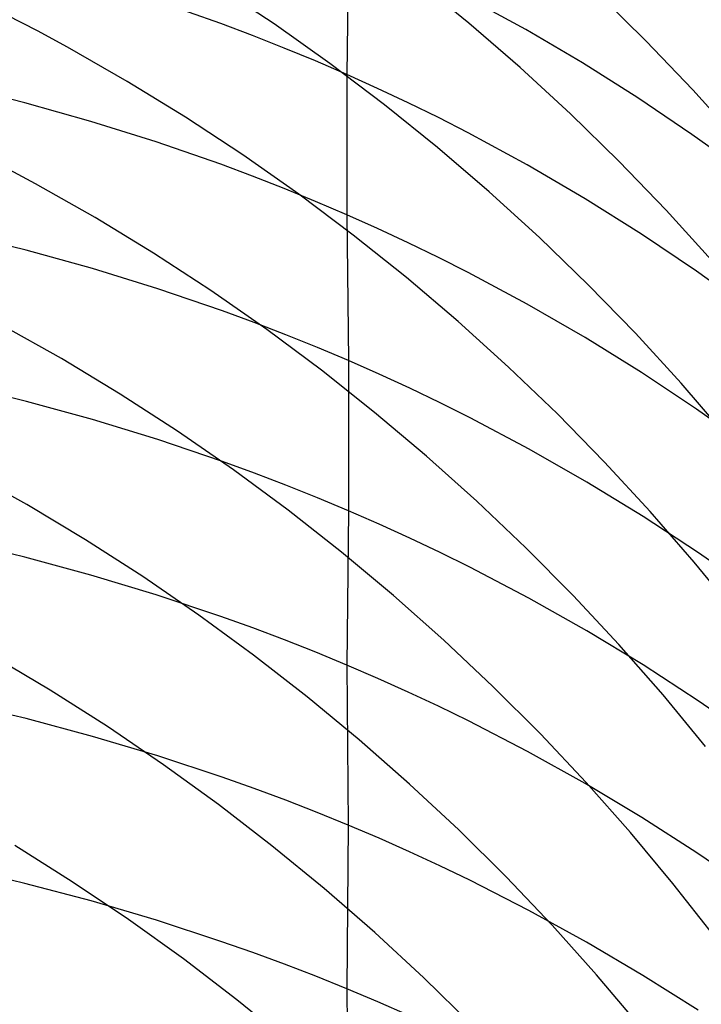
# Model space of a CAD drawing. Extents: x -383 to 1849, y -1185 to -529.
# Tile 840 of 870: x 1836.43 to 1841.22, y -933.67 to -926.76. Entities that reach past the tile are written whole.
import ezdxf

# ---------------------------------------------------------------- set-up
doc = ezdxf.new("R2010")
doc.units = 0
doc.layers.add('PREDEFINITO', color=7, linetype='CONTINUOUS')

msp = doc.modelspace()

# ---------------------------------------------------------------- linework, layer by layer
at = {"layer": 'PREDEFINITO'}
for p, q in [((1838.7405, -926.196, 622.4542), (1838.728, -927.1409, 624.2309)), ((1839.5847, -926.7798, 531.2701), (1839.2122, -926.4775, 531.1718)), ((1838.2178, -926.7865, 529.1849), (1837.8164, -926.5207, 529.1014)), ((1840.8292, -926.9038, 533.3967), (1840.488, -926.5683, 533.2867)), ((1837.8429, -926.7831, 624.4233), (1837.39, -926.6243, 624.5075)), ((1839.9852, -926.8253, 622.1262), (1839.5784, -926.6031, 622.2426)), ((1836.5545, -926.8355, 527.1226), (1836.3402, -926.7241, 527.0908)), ((1838.0669, -926.8675, 624.3782), (1837.8429, -926.7831, 624.4233)), ((1838.6102, -927.0642, 529.2748), (1838.2178, -926.7865, 529.1849)), ((1839.9473, -927.093, 531.3742), (1839.5847, -926.7798, 531.2701)), ((1836.767, -926.9502, 527.1563), (1836.5545, -926.8355, 527.1226)), ((1840.3836, -927.0594, 622.0029), (1839.9852, -926.8253, 622.1262)), ((1838.2891, -926.9553, 624.3311), (1838.0669, -926.8675, 624.3782)), ((1841.1595, -927.249, 533.5117), (1840.8292, -926.9038, 533.3967)), ((1837.1857, -927.1895, 527.229), (1836.767, -926.9502, 527.1563)), ((1838.5095, -927.0464, 624.282), (1838.2891, -926.9553, 624.3311)), ((1838.728, -927.1409, 624.2309), (1838.5095, -927.0464, 624.282)), ((1840.7733, -927.3052, 621.8729), (1840.3836, -927.0594, 622.0029)), ((1838.9931, -927.3536, 529.3711), (1838.6102, -927.0642, 529.2748)), ((1840.2994, -927.4166, 531.4838), (1839.9473, -927.093, 531.3742)), ((1837.5961, -927.4414, 527.3089), (1837.1857, -927.1895, 527.229)), ((1838.9446, -927.2388, 624.1778), (1838.728, -927.1409, 624.2309)), ((1838.728, -927.1409, 624.2309), (1838.728, -928.1262, 625.9855)), ((1836.4658, -927.3406, 626.4219), (1835.9958, -927.2232, 626.4845)), ((1839.1591, -927.34, 624.1228), (1838.9446, -927.2388, 624.1778)), ((1841.4785, -927.6034, 533.6316), (1841.1595, -927.249, 533.5117)), ((1839.3716, -927.4445, 624.0657), (1839.1591, -927.34, 624.1228)), ((1841.1539, -927.5621, 621.7365), (1840.7733, -927.3052, 621.8729)), ((1836.9307, -927.4712, 626.3511), (1836.4658, -927.3406, 626.4219)), ((1839.3665, -927.6541, 529.4736), (1838.9931, -927.3536, 529.3711)), ((1837.3899, -927.6151, 626.272), (1836.9307, -927.4712, 626.3511)), ((1837.9977, -927.7056, 527.3957), (1837.5961, -927.4414, 527.3089)), ((1839.5821, -927.5521, 624.0068), (1839.3716, -927.4445, 624.0657)), ((1840.6409, -927.7502, 531.5989), (1840.2994, -927.4166, 531.4838)), ((1837.8428, -927.7722, 626.1848), (1837.3899, -927.6151, 626.272)), ((1839.9965, -927.7769, 623.8832), (1839.5821, -927.5521, 624.0068)), ((1841.5252, -927.8298, 621.5939), (1841.1539, -927.5621, 621.7365)), ((1839.7298, -927.9654, 529.5821), (1839.3665, -927.6541, 529.4736)), ((1838.3904, -927.9817, 527.4893), (1837.9977, -927.7056, 527.3957)), ((1840.9715, -928.0933, 531.7193), (1840.6409, -927.7502, 531.5989)), ((1836.5403, -927.9088, 525.3779), (1836.3276, -927.7949, 525.3431)), ((1838.0668, -927.8557, 626.1381), (1837.8428, -927.7722, 626.1848)), ((1840.4023, -928.014, 623.7523), (1839.9965, -927.7769, 623.8832)), ((1838.2891, -927.9425, 626.0893), (1838.0668, -927.8557, 626.1381)), ((1836.9596, -928.1465, 525.4533), (1836.5403, -927.9088, 525.3779)), ((1838.5095, -928.0327, 626.0384), (1838.2891, -927.9425, 626.0893)), ((1838.7738, -928.2693, 527.5895), (1838.3904, -927.9817, 527.4893)), ((1840.0828, -928.287, 529.6964), (1839.7298, -927.9654, 529.5821)), ((1840.7989, -928.263, 623.6142), (1840.4023, -928.014, 623.7523)), ((1838.728, -928.1262, 625.9855), (1838.5095, -928.0327, 626.0384)), ((1841.2907, -928.4456, 531.8448), (1840.9715, -928.0933, 531.7193)), ((1837.3705, -928.3967, 525.536), (1836.9596, -928.1465, 525.4533)), ((1838.9446, -928.223, 625.9305), (1838.728, -928.1262, 625.9855)), ((1838.728, -928.1262, 625.9855), (1838.7402, -929.1514, 627.7168)), ((1839.1591, -928.3231, 625.8734), (1838.9446, -928.223, 625.9305)), ((1836.4758, -928.3752, 628.1683), (1836.0052, -928.2592, 628.2331)), ((1839.1475, -928.5679, 527.6961), (1838.7738, -928.2693, 527.5895)), ((1840.4252, -928.6185, 529.8164), (1840.0828, -928.287, 529.6964)), ((1841.1862, -928.5234, 623.4692), (1840.7989, -928.263, 623.6142)), ((1836.9413, -928.5043, 628.0949), (1836.4758, -928.3752, 628.1683)), ((1839.3716, -928.4264, 625.8143), (1839.1591, -928.3231, 625.8734)), ((1837.7727, -928.6591, 525.626), (1837.3705, -928.3967, 525.536)), ((1839.5821, -928.5328, 625.7533), (1839.3716, -928.4264, 625.8143)), ((1837.401, -928.6465, 628.0131), (1836.9413, -928.5043, 628.0949)), ((1839.5113, -928.8771, 527.809), (1839.1475, -928.5679, 527.6961)), ((1839.9966, -928.7552, 625.6253), (1839.5821, -928.5328, 625.7533)), ((1841.5638, -928.795, 623.3175), (1841.1862, -928.5234, 623.4692)), ((1837.8544, -928.8017, 627.9229), (1837.401, -928.6465, 628.0131)), ((1840.7566, -928.9595, 529.942), (1840.4252, -928.6185, 529.8164)), ((1838.166, -928.9332, 525.723), (1837.7727, -928.6591, 525.626)), ((1840.4023, -928.9896, 625.4897), (1839.9966, -928.7552, 625.6253)), ((1838.0786, -928.8842, 627.8745), (1837.8544, -928.8017, 627.9229)), ((1836.7244, -929.1374, 523.6977), (1836.3048, -928.9012, 523.6197)), ((1838.301, -928.97, 627.8241), (1838.0786, -928.8842, 627.8745)), ((1839.8648, -929.1965, 527.928), (1839.5113, -928.8771, 527.809)), ((1838.5499, -929.2187, 525.8269), (1838.166, -928.9332, 525.723)), ((1838.5215, -929.0591, 627.7715), (1838.301, -928.97, 627.8241)), ((1840.799, -929.2358, 625.3468), (1840.4023, -928.9896, 625.4897)), ((1841.0768, -929.3096, 530.0729), (1840.7566, -928.9595, 529.942)), ((1838.7402, -929.1514, 627.7168), (1838.5215, -929.0591, 627.7715)), ((1837.1358, -929.386, 523.7834), (1836.7244, -929.1374, 523.6977)), ((1838.7402, -929.1514, 627.7168), (1838.74, -930.2057, 629.4323)), ((1838.9569, -929.247, 627.6599), (1838.7402, -929.1514, 627.7168)), ((1840.2078, -929.5257, 528.0529), (1839.8648, -929.1965, 527.928)), ((1838.9242, -929.5151, 525.9375), (1838.5499, -929.2187, 525.8269)), ((1839.1715, -929.3459, 627.6009), (1838.9569, -929.247, 627.6599)), ((1841.1863, -929.4933, 625.1967), (1840.799, -929.2358, 625.3468)), ((1836.4771, -929.4378, 629.8996), (1836.0068, -929.3228, 629.9669)), ((1839.3841, -929.4479, 627.5399), (1839.1715, -929.3459, 627.6009)), ((1841.3855, -929.6682, 530.209), (1841.0768, -929.3096, 530.0729)), ((1837.5384, -929.6466, 523.8766), (1837.1358, -929.386, 523.7834)), ((1836.9422, -929.5656, 629.8236), (1836.4771, -929.4378, 629.8996)), ((1839.5946, -929.5531, 627.4768), (1839.3841, -929.4479, 627.5399)), ((1839.2886, -929.8221, 526.0546), (1838.9242, -929.5151, 525.9375)), ((1840.0092, -929.7727, 627.3446), (1839.5946, -929.5531, 627.4768)), ((1840.5398, -929.8642, 528.1835), (1840.2078, -929.5257, 528.0529)), ((1841.564, -929.7618, 625.0397), (1841.1863, -929.4933, 625.1967)), ((1837.4016, -929.7062, 629.7389), (1836.9422, -929.5656, 629.8236)), ((1837.9321, -929.9188, 523.9771), (1837.5384, -929.6466, 523.8766)), ((1837.8547, -929.8598, 629.6455), (1837.4016, -929.7062, 629.7389)), ((1839.6427, -930.1391, 526.1781), (1839.2886, -929.8221, 526.0546)), ((1840.4149, -930.0042, 627.2045), (1840.0092, -929.7727, 627.3446)), ((1838.0787, -929.9414, 629.5955), (1837.8547, -929.8598, 629.6455)), ((1840.8607, -930.2117, 528.3197), (1840.5398, -929.8642, 528.1835)), ((1836.4805, -930.1622, 521.9627), (1836.0607, -929.9274, 521.882)), ((1838.3165, -930.2023, 524.0847), (1837.9321, -929.9188, 523.9771)), ((1838.301, -930.0263, 629.5433), (1838.0787, -929.9414, 629.5955)), ((1838.5215, -930.1144, 629.4889), (1838.301, -930.0263, 629.5433)), ((1840.8115, -930.2473, 627.0568), (1840.4149, -930.0042, 627.2045)), ((1836.892, -930.4092, 522.0514), (1836.4805, -930.1622, 521.9627)), ((1838.74, -930.2057, 629.4323), (1838.5215, -930.1144, 629.4889)), ((1839.9863, -930.4657, 526.3077), (1839.6427, -930.1391, 526.1781)), ((1838.6914, -930.4965, 524.1993), (1838.3165, -930.2023, 524.0847)), ((1838.74, -930.2057, 629.4323), (1838.729, -931.2897, 631.128)), ((1838.9566, -930.3002, 629.3735), (1838.74, -930.2057, 629.4323)), ((1841.17, -930.5676, 528.4613), (1840.8607, -930.2117, 528.3197)), ((1839.1711, -930.398, 629.3125), (1838.9566, -930.3002, 629.3735)), ((1841.1987, -930.5017, 626.9018), (1840.8115, -930.2473, 627.0568)), ((1836.4652, -930.5316, 631.6102), (1835.9948, -930.4182, 631.6796)), ((1837.295, -930.6681, 522.1478), (1836.892, -930.4092, 522.0514)), ((1839.3836, -930.4988, 629.2494), (1839.1711, -930.398, 629.3125)), ((1839.0563, -930.8011, 524.3207), (1838.6914, -930.4965, 524.1993)), ((1839.594, -930.6028, 629.1842), (1839.3836, -930.4988, 629.2494)), ((1840.319, -930.8017, 526.4434), (1839.9863, -930.4657, 526.3077)), ((1841.5762, -930.7668, 626.7397), (1841.1987, -930.5017, 626.9018)), ((1836.9304, -930.6577, 631.5319), (1836.4652, -930.5316, 631.6102)), ((1841.4676, -930.9317, 528.6081), (1841.17, -930.5676, 528.4613)), ((1837.3899, -930.7965, 631.4445), (1836.9304, -930.6577, 631.5319)), ((1840.0084, -930.8199, 629.0475), (1839.594, -930.6028, 629.1842)), ((1837.689, -930.9384, 522.2519), (1837.295, -930.6681, 522.1478)), ((1837.8432, -930.9481, 631.3481), (1837.3899, -930.7965, 631.4445)), ((1839.411, -931.1157, 524.4486), (1839.0563, -930.8011, 524.3207)), ((1840.414, -931.0487, 628.9028), (1840.0084, -930.8199, 629.0475)), ((1840.6405, -931.1464, 526.5848), (1840.319, -930.8017, 526.4434)), ((1838.0739, -931.2198, 522.3633), (1837.689, -930.9384, 522.2519)), ((1838.0674, -931.0287, 631.2965), (1837.8432, -930.9481, 631.3481)), ((1838.2898, -931.1125, 631.2426), (1838.0674, -931.0287, 631.2965)), ((1840.8105, -931.289, 628.7503), (1840.414, -931.0487, 628.9028)), ((1838.5103, -931.1995, 631.1865), (1838.2898, -931.1125, 631.2426)), ((1839.7552, -931.4398, 524.583), (1839.411, -931.1157, 524.4486)), ((1838.729, -931.2897, 631.128), (1838.5103, -931.1995, 631.1865)), ((1840.9505, -931.4996, 526.7318), (1840.6405, -931.1464, 526.5848)), ((1836.643, -931.4655, 520.3403), (1836.2309, -931.2204, 520.2489)), ((1838.4491, -931.5119, 522.4819), (1838.0739, -931.2198, 522.3633)), ((1838.9457, -931.3831, 631.0674), (1838.729, -931.2897, 631.128)), ((1838.729, -931.2897, 631.128), (1838.739, -932.4145, 632.7972)), ((1841.1976, -931.5403, 628.5902), (1840.8105, -931.289, 628.7503)), ((1839.1604, -931.4796, 631.0044), (1838.9457, -931.3831, 631.0674)), ((1837.0465, -931.7224, 520.4398), (1836.643, -931.4655, 520.3403)), ((1839.373, -931.5793, 630.9393), (1839.1604, -931.4796, 631.0044)), ((1840.0885, -931.773, 524.7235), (1839.7552, -931.4398, 524.583)), ((1836.4763, -931.666, 633.2944), (1836.0061, -931.5539, 633.3662)), ((1838.8146, -931.8142, 522.6075), (1838.4491, -931.5119, 522.4819)), ((1841.2487, -931.8608, 526.8843), (1840.9505, -931.4996, 526.7318)), ((1841.5749, -931.8022, 628.4227), (1841.1976, -931.5403, 628.5902)), ((1839.5835, -931.6821, 630.872), (1839.373, -931.5793, 630.9393)), ((1836.9414, -931.7906, 633.2135), (1836.4763, -931.666, 633.2944)), ((1839.9982, -931.8965, 630.7309), (1839.5835, -931.6821, 630.872)), ((1837.4411, -931.9907, 520.5472), (1837.0465, -931.7224, 520.4398)), ((1837.4007, -931.9278, 633.1233), (1836.9414, -931.7906, 633.2135)), ((1839.1698, -932.1263, 522.74), (1838.8146, -931.8142, 522.6075)), ((1840.4107, -932.115, 524.8701), (1840.0885, -931.773, 524.7235)), ((1840.4042, -932.1227, 630.5815), (1839.9982, -931.8965, 630.7309)), ((1837.8538, -932.0774, 633.0239), (1837.4007, -931.9278, 633.1233)), ((1837.8265, -932.2698, 520.6621), (1837.4411, -931.9907, 520.5472)), ((1838.0778, -932.157, 632.9707), (1837.8538, -932.0774, 633.0239)), ((1838.3001, -932.2397, 632.9152), (1838.0778, -932.157, 632.9707)), ((1839.5146, -932.4478, 522.879), (1839.1698, -932.1263, 522.74)), ((1840.801, -932.3602, 630.4241), (1840.4042, -932.1227, 630.5815)), ((1840.7214, -932.4653, 525.0225), (1840.4107, -932.115, 524.8701)), ((1838.5205, -932.3255, 632.8574), (1838.3001, -932.2397, 632.9152)), ((1838.2024, -932.5594, 520.7846), (1837.8265, -932.2698, 520.6621)), ((1838.739, -932.4145, 632.7972), (1838.5205, -932.3255, 632.8574)), ((1841.1884, -932.6087, 630.2588), (1840.801, -932.3602, 630.4241)), ((1838.739, -932.4145, 632.7972), (1838.7292, -933.5637, 634.448)), ((1838.9556, -932.5066, 632.7347), (1838.739, -932.4145, 632.7972)), ((1839.8486, -932.7783, 523.0245), (1839.5146, -932.4478, 522.879)), ((1839.1701, -932.6018, 632.6699), (1838.9556, -932.5066, 632.7347)), ((1841.0203, -932.8235, 525.1805), (1840.7214, -932.4653, 525.0225)), ((1836.7993, -932.8115, 518.7555), (1836.3956, -932.557, 518.6533)), ((1838.5685, -932.8591, 520.9143), (1838.2024, -932.5594, 520.7846)), ((1839.3826, -932.7001, 632.6029), (1839.1701, -932.6018, 632.6699)), ((1841.5662, -932.8677, 630.086), (1841.1884, -932.6087, 630.2588)), ((1836.467, -932.8239, 634.9608), (1835.9971, -932.713, 635.0348)), ((1839.593, -932.8014, 632.5336), (1839.3826, -932.7001, 632.6029)), ((1840.0074, -933.0128, 632.3885), (1839.593, -932.8014, 632.5336)), ((1840.1714, -933.1174, 523.1762), (1839.8486, -932.7783, 523.0245)), ((1836.9319, -932.947, 634.8772), (1836.467, -932.8239, 634.9608)), ((1837.1942, -933.0771, 518.8659), (1836.7993, -932.8115, 518.7555)), ((1838.9244, -933.1686, 521.051), (1838.5685, -932.8591, 520.9143)), ((1841.3071, -933.1891, 525.3441), (1841.0203, -932.8235, 525.1805)), ((1837.3911, -933.0826, 634.7842), (1836.9319, -932.947, 634.8772)), ((1837.5799, -933.3535, 518.9842), (1837.1942, -933.0771, 518.8659)), ((1840.413, -933.2357, 632.2348), (1840.0074, -933.0128, 632.3885)), ((1837.8441, -933.2305, 634.6817), (1837.3911, -933.0826, 634.7842)), ((1840.4829, -933.4647, 523.3339), (1840.1714, -933.1174, 523.1762)), ((1839.2698, -933.4873, 521.1946), (1838.9244, -933.1686, 521.051)), ((1838.0681, -933.3092, 634.6269), (1837.8441, -933.2305, 634.6817)), ((1840.8095, -933.4698, 632.0729), (1840.413, -933.2357, 632.2348)), ((1837.9561, -933.6402, 519.1101), (1837.5799, -933.3535, 518.9842)), ((1838.2903, -933.3909, 634.5696), (1838.0681, -933.3092, 634.6269)), ((1838.5107, -933.4757, 634.51), (1838.2903, -933.3909, 634.5696)), ((1838.7292, -933.5637, 634.448), (1838.5107, -933.4757, 634.51)), ((1839.6044, -933.8149, 521.3449), (1839.2698, -933.4873, 521.1946)), ((1840.7825, -933.8198, 523.4975), (1840.4829, -933.4647, 523.3339)), ((1841.1966, -933.7145, 631.903), (1840.8095, -933.4698, 632.0729)), ((1838.9458, -933.6547, 634.3836), (1838.7292, -933.5637, 634.448)), ((1838.7292, -933.5637, 634.448), (1838.7398, -934.7536, 636.0703)), ((1838.3224, -933.9368, 519.2435), (1837.9561, -933.6402, 519.1101)), ((1839.1603, -933.7488, 634.3168), (1838.9458, -933.6547, 634.3836))]:
    msp.add_line(p, q, dxfattribs=at)
at = {"layer": 'PREDEFINITO', "extrusion": (0.001264, 0.042708, 0.999087)}
msp.add_arc((-1858.5651, 897.1737, 530.6082), 14.9974, 125.19531, 297.29973, dxfattribs=at)
at = {"layer": 'PREDEFINITO', "extrusion": (0.015277, 0.101694, 0.994698)}
msp.add_arc((-1949.4277, 700.9212, 493.7866), 14.997, 132.05505, 314.63656, dxfattribs=at)
at = {"layer": 'PREDEFINITO', "extrusion": (-0.016833, -0.307513, 0.951395)}
msp.add_arc((1880.1711, -604.8759, 826.0284), 14.979, 55.83898, 295.27303, dxfattribs=at)
at = {"layer": 'PREDEFINITO', "extrusion": (-0.016807, -0.326121, 0.945179)}
msp.add_arc((1877.5345, -594.1838, 841.4257), 14.9744, 51.68409, 297.64988, dxfattribs=at)
at = {"layer": 'PREDEFINITO', "extrusion": (-0.825009, 0.184744, 0.534069)}
msp.add_arc((536.9051, 1557.1668, -1366.5856), 45.8764, 135.73291, 154.19048, dxfattribs=at)
at = {"layer": 'PREDEFINITO', "extrusion": (-0.016823, -0.381611, 0.92417)}
msp.add_arc((1871.3411, -555.8657, 885.7083), 14.962, 305.71369, 39.07971, dxfattribs=at)
at = {"layer": 'PREDEFINITO', "extrusion": (-0.016773, -0.399813, 0.916443)}
msp.add_arc((1869.5367, -541.8246, 899.8551), 14.9721, 309.21876, 34.80961, dxfattribs=at)

doc.saveas('drawing.dxf')
